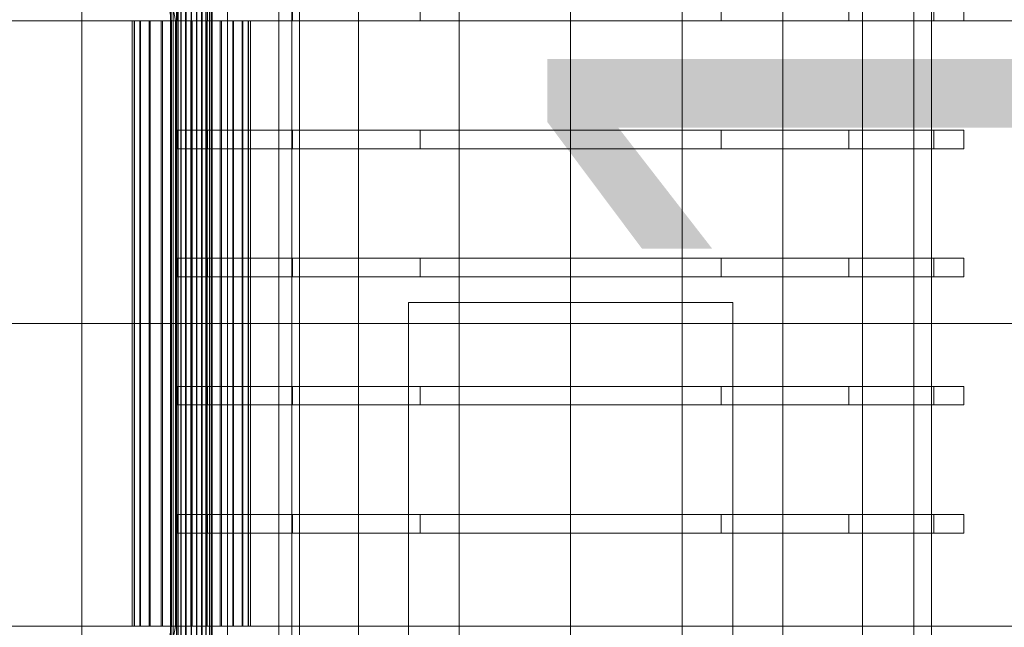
# Model space of a CAD drawing. Header units: millimetres. Extents: x -1970 to 61924, y -58230 to 6847.
# Tile 395 of 656: x 8532 to 8955, y -18130 to -17870. Entities that reach past the tile are written whole.
import ezdxf

# ---------------------------------------------------------------- set-up
doc = ezdxf.new("R2010")
doc.units = ezdxf.units.MM
for name, color, linetype, lineweight in [('COTAS_O', 1, 'Continuous', 0), ('superior_C01', 7, 'Continuous', 0), ('superior_mezcladora', 7, 'Continuous', 0)]:
    doc.layers.add(name, color=color, linetype=linetype, lineweight=lineweight)
doc.dimstyles.new('R19_100', dxfattribs={"dimtxt": 250, "dimasz": 150, "dimexe": 150, "dimexo": 80, "dimgap": 100, "dimtad": 1, "dimtih": 1, "dimtoh": 1, "dimdsep": 46, "dimcen": 0.09, "dimadec": 0, "dimazin": 0, "dimtfac": 1, "dimtdec": 4, "dimtofl": 0, "dimtmove": 0, "dimatfit": 3, "dimfxl": 1, "dimtolj": 1, "dimtzin": 0, "dimarcsym": 0})

# ---------------------------------------------------------------- blocks, each defined once
blk = doc.blocks.new('DIM_R26_36')
at = {"layer": 'COTAS_O'}
for p, q in [((9108.38, -17350), (9063.38, -17500)), ((9808.38, -17350), (9108.38, -17350)), ((9108.38, -18650), (9108.38, -17350)), ((9108.38, -17350), (9153.38, -17500)), ((9108.38, -18650), (9063.38, -18500)), ((9108.38, -18650), (9153.38, -18500)), ((9808.38, -18650), (9108.38, -18650))]:
    blk.add_line(p, q, dxfattribs=at)
blk.add_text('1300 O', height=250, rotation=90, dxfattribs=at).set_placement((9008.38, -18000))

msp = doc.modelspace()

# ---------------------------------------------------------------- linework, layer by layer
at = {"layer": 'superior_C01'}
for p, q in [((8599.703, -17575), (8599.703, -18425)), ((8602.938, -18425), (8602.938, -17575)), ((8648.621, -18425), (8648.621, -17575)), ((8651.857, -17575), (8651.857, -18425)), ((8578.496, -17771.702), (8596.941, -17870)), ((8598.549, -17870), (8580.104, -17771.702)), ((8596.397, -18148), (8596.397, -17852)), ((8596.678, -18148), (8596.678, -17852)), ((8596.73, -18148), (8596.73, -17852)), ((8597.553, -18148), (8597.553, -17852)), ((8597.653, -18148), (8597.653, -17852)), ((8598.962, -18148), (8598.962, -17852)), ((8599.105, -18148), (8599.105, -17852)), ((8600.81, -18148), (8600.81, -17852)), ((8600.984, -18148), (8600.984, -17852)), ((8602.97, -18148), (8602.97, -17852)), ((8603.165, -18148), (8603.165, -17852)), ((8605.296, -18148), (8605.296, -17852)), ((8605.498, -18148), (8605.498, -17852)), ((8607.629, -18148), (8607.629, -17852)), ((8607.823, -18148), (8607.823, -17852)), ((8609.809, -18148), (8609.809, -17852)), ((8609.984, -18148), (8609.984, -17852)), ((8611.689, -18148), (8611.689, -17852)), ((8611.832, -18148), (8611.832, -17852)), ((8613.14, -18148), (8613.14, -17852)), ((8613.241, -18148), (8613.241, -17852)), ((8614.064, -17852), (8614.064, -18148)), ((8614.116, -18148), (8614.116, -17852)), ((8614.396, -18148), (8614.396, -17852)), ((8163.398, -17870), (8596.941, -17870)), ((8598.549, -17870), (8165.006, -17870)), ((8580.79, -17870), (8579.998, -17870)), ((8579.998, -17870), (8580.937, -17870)), ((8579.998, -18130), (8579.998, -17870)), ((8583.259, -17870), (8580.79, -17870)), ((8580.79, -18130), (8580.79, -17870)), ((8580.937, -17870), (8583.543, -17870)), ((8580.937, -18130), (8580.937, -17870)), ((8587.236, -17870), (8583.259, -17870)), ((8583.259, -18130), (8583.259, -17870)), ((8583.543, -17870), (8587.639, -17870)), ((8583.543, -18130), (8583.543, -17870)), ((8592.451, -17870), (8587.236, -17870)), ((8587.236, -18130), (8587.236, -17870)), ((8587.639, -17870), (8592.944, -17870)), ((8587.639, -18130), (8587.639, -17870)), ((8598.549, -17870), (8592.451, -17870)), ((8592.451, -18130), (8592.451, -17870)), ((8592.944, -17870), (8599.098, -17870)), ((8592.944, -18130), (8592.944, -17870)), ((8596.941, -17870), (8596.941, -18000)), ((8596.941, -17870), (9030.483, -17870)), ((8598.549, -18000), (8598.549, -17870)), ((9032.091, -17870), (8598.549, -17870)), ((8605.113, -17870), (8598.549, -17870)), ((8598.549, -18130), (8598.549, -17870)), ((8599.098, -17870), (8605.681, -17870)), ((8599.098, -18130), (8599.098, -17870)), ((8611.696, -17870), (8605.113, -17870)), ((8605.113, -18130), (8605.113, -17870)), ((8605.681, -17870), (8612.245, -17870)), ((8605.681, -18130), (8605.681, -17870)), ((8617.85, -17870), (8611.696, -17870)), ((8611.696, -18130), (8611.696, -17870)), ((8612.245, -17870), (8618.342, -17870)), ((8612.245, -18130), (8612.245, -17870)), ((8623.155, -17870), (8617.85, -17870)), ((8617.85, -18130), (8617.85, -17870)), ((8618.342, -17870), (8623.557, -17870)), ((8618.342, -18130), (8618.342, -17870)), ((8627.25, -17870), (8623.155, -17870)), ((8623.155, -18130), (8623.155, -17870)), ((8623.557, -17870), (8627.535, -17870)), ((8623.557, -18130), (8623.557, -17870)), ((8629.856, -17870), (8627.25, -17870)), ((8627.25, -18130), (8627.25, -17870)), ((8627.535, -17870), (8630.003, -17870)), ((8627.535, -18130), (8627.535, -17870)), ((8630.795, -17870), (8629.856, -17870)), ((8629.856, -17870), (8629.856, -18130)), ((8630.003, -17870), (8630.795, -17870)), ((8630.003, -18130), (8630.003, -17870)), ((8630.795, -18130), (8630.795, -17870)), ((8163.398, -18000), (8596.941, -18000)), ((8598.549, -18000), (8165.006, -18000)), ((8596.941, -18000), (8596.941, -18130)), ((8596.941, -18000), (9030.483, -18000)), ((8598.549, -18130), (8598.549, -18000)), ((9032.091, -18000), (8598.549, -18000)), ((8163.398, -18130), (8596.941, -18130)), ((8598.549, -18130), (8165.006, -18130)), ((8596.941, -18130), (8578.496, -18228.298)), ((8580.937, -18130), (8579.998, -18130)), ((8579.998, -18130), (8580.79, -18130)), ((8580.104, -18228.298), (8598.549, -18130)), ((8580.79, -18130), (8583.259, -18130)), ((8583.543, -18130), (8580.937, -18130)), ((8583.259, -18130), (8587.236, -18130)), ((8587.639, -18130), (8583.543, -18130)), ((8587.236, -18130), (8592.451, -18130)), ((8592.944, -18130), (8587.639, -18130)), ((8592.451, -18130), (8598.549, -18130)), ((8599.098, -18130), (8592.944, -18130)), ((8596.941, -18130), (9030.483, -18130)), ((9032.091, -18130), (8598.549, -18130)), ((8598.549, -18130), (8605.113, -18130)), ((8605.681, -18130), (8599.098, -18130)), ((8605.113, -18130), (8611.696, -18130)), ((8612.245, -18130), (8605.681, -18130)), ((8611.696, -18130), (8617.85, -18130)), ((8618.342, -18130), (8612.245, -18130)), ((8617.85, -18130), (8623.155, -18130)), ((8623.557, -18130), (8618.342, -18130)), ((8623.155, -18130), (8627.25, -18130)), ((8627.535, -18130), (8623.557, -18130)), ((8627.25, -18130), (8629.856, -18130)), ((8630.003, -18130), (8627.535, -18130)), ((8629.856, -18130), (8630.795, -18130)), ((8630.795, -18130), (8630.003, -18130))]:
    msp.add_line(p, q, dxfattribs=at)
at = {"layer": 'superior_mezcladora'}
for p, q in [((8558.381, -18465), (8558.381, -17705)), ((8613.381, -18420), (8613.381, -17760)), ((8620.968, -18420), (8620.968, -17760)), ((8642.984, -18420), (8642.984, -17760)), ((8677.275, -18420), (8677.275, -17760)), ((8720.484, -18420), (8720.484, -17760)), ((8768.381, -18420), (8768.381, -17760)), ((8816.279, -18420), (8816.279, -17760)), ((8859.488, -18420), (8859.488, -17760)), ((8893.779, -18420), (8893.779, -17760)), ((8915.795, -18420), (8915.795, -17760)), ((8923.381, -17760), (8923.381, -18420)), ((8613.381, -18400), (8613.381, -17780)), ((8923.381, -17780), (8923.381, -18400)), ((8599.431, -17870), (8599.431, -17862)), ((8612.292, -17870), (8612.292, -17862)), ((8648.916, -17870), (8648.916, -17862)), ((8703.727, -17870), (8703.727, -17862)), ((8768.381, -17870), (8768.381, -17862)), ((8833.036, -17870), (8833.036, -17862)), ((8887.847, -17870), (8887.847, -17862)), ((8924.471, -17870), (8924.471, -17862)), ((8937.331, -17862), (8937.331, -17870)), ((8612.292, -17870), (8599.431, -17870)), ((8648.916, -17870), (8612.292, -17870)), ((8703.727, -17870), (8648.916, -17870)), ((8768.381, -17870), (8703.727, -17870)), ((8833.036, -17870), (8768.381, -17870)), ((8887.847, -17870), (8833.036, -17870)), ((8924.471, -17870), (8887.847, -17870)), ((8924.471, -17870), (8937.331, -17870)), ((8612.292, -17917), (8599.431, -17917)), ((8599.431, -17925), (8599.431, -17917)), ((8648.916, -17917), (8612.292, -17917)), ((8612.292, -17925), (8612.292, -17917)), ((8703.727, -17917), (8648.916, -17917)), ((8648.916, -17925), (8648.916, -17917)), ((8768.381, -17917), (8703.727, -17917)), ((8703.727, -17925), (8703.727, -17917)), ((8833.036, -17917), (8768.381, -17917)), ((8768.381, -17925), (8768.381, -17917)), ((8887.847, -17917), (8833.036, -17917)), ((8833.036, -17925), (8833.036, -17917)), ((8924.471, -17917), (8887.847, -17917)), ((8887.847, -17925), (8887.847, -17917)), ((8937.331, -17917), (8924.471, -17917)), ((8924.471, -17925), (8924.471, -17917)), ((8937.331, -17917), (8937.331, -17925)), ((8612.292, -17925), (8599.431, -17925)), ((8648.916, -17925), (8612.292, -17925)), ((8703.727, -17925), (8648.916, -17925)), ((8768.381, -17925), (8703.727, -17925)), ((8833.036, -17925), (8768.381, -17925)), ((8887.847, -17925), (8833.036, -17925)), ((8924.471, -17925), (8887.847, -17925)), ((8924.471, -17925), (8937.331, -17925)), ((8612.292, -17972), (8599.431, -17972)), ((8599.431, -17980), (8599.431, -17972)), ((8648.916, -17972), (8612.292, -17972)), ((8612.292, -17980), (8612.292, -17972)), ((8703.727, -17972), (8648.916, -17972)), ((8648.916, -17980), (8648.916, -17972)), ((8768.381, -17972), (8703.727, -17972)), ((8703.727, -17980), (8703.727, -17972)), ((8833.036, -17972), (8768.381, -17972)), ((8768.381, -17980), (8768.381, -17972)), ((8887.847, -17972), (8833.036, -17972)), ((8833.036, -17980), (8833.036, -17972)), ((8924.471, -17972), (8887.847, -17972)), ((8887.847, -17980), (8887.847, -17972)), ((8937.331, -17972), (8924.471, -17972)), ((8924.471, -17980), (8924.471, -17972)), ((8937.331, -17972), (8937.331, -17980)), ((8612.292, -17980), (8599.431, -17980)), ((8648.916, -17980), (8612.292, -17980)), ((8703.727, -17980), (8648.916, -17980)), ((8768.381, -17980), (8703.727, -17980)), ((8833.036, -17980), (8768.381, -17980)), ((8887.847, -17980), (8833.036, -17980)), ((8924.471, -17980), (8887.847, -17980)), ((8924.471, -17980), (8937.331, -17980)), ((8698.631, -18189), (8698.631, -17991)), ((8698.631, -17991), (8838.131, -17991)), ((8838.131, -17991), (8838.131, -18189)), ((8612.292, -18027), (8599.431, -18027)), ((8599.431, -18035), (8599.431, -18027)), ((8648.916, -18027), (8612.292, -18027)), ((8612.292, -18035), (8612.292, -18027)), ((8703.727, -18027), (8648.916, -18027)), ((8648.916, -18035), (8648.916, -18027)), ((8768.381, -18027), (8703.727, -18027)), ((8703.727, -18035), (8703.727, -18027)), ((8833.036, -18027), (8768.381, -18027)), ((8768.381, -18035), (8768.381, -18027)), ((8887.847, -18027), (8833.036, -18027)), ((8833.036, -18035), (8833.036, -18027)), ((8924.471, -18027), (8887.847, -18027)), ((8887.847, -18035), (8887.847, -18027)), ((8937.331, -18027), (8924.471, -18027)), ((8924.471, -18035), (8924.471, -18027)), ((8937.331, -18027), (8937.331, -18035)), ((8612.292, -18035), (8599.431, -18035)), ((8648.916, -18035), (8612.292, -18035)), ((8703.727, -18035), (8648.916, -18035)), ((8768.381, -18035), (8703.727, -18035)), ((8833.036, -18035), (8768.381, -18035)), ((8887.847, -18035), (8833.036, -18035)), ((8924.471, -18035), (8887.847, -18035)), ((8924.471, -18035), (8937.331, -18035)), ((8612.292, -18082), (8599.431, -18082)), ((8599.431, -18090), (8599.431, -18082)), ((8648.916, -18082), (8612.292, -18082)), ((8612.292, -18090), (8612.292, -18082)), ((8703.727, -18082), (8648.916, -18082)), ((8648.916, -18090), (8648.916, -18082)), ((8768.381, -18082), (8703.727, -18082)), ((8703.727, -18090), (8703.727, -18082)), ((8833.036, -18082), (8768.381, -18082)), ((8768.381, -18090), (8768.381, -18082)), ((8887.847, -18082), (8833.036, -18082)), ((8833.036, -18090), (8833.036, -18082)), ((8924.471, -18082), (8887.847, -18082)), ((8887.847, -18090), (8887.847, -18082)), ((8937.331, -18082), (8924.471, -18082)), ((8924.471, -18090), (8924.471, -18082)), ((8937.331, -18082), (8937.331, -18090)), ((8612.292, -18090), (8599.431, -18090)), ((8648.916, -18090), (8612.292, -18090)), ((8703.727, -18090), (8648.916, -18090)), ((8768.381, -18090), (8703.727, -18090)), ((8833.036, -18090), (8768.381, -18090)), ((8887.847, -18090), (8833.036, -18090)), ((8924.471, -18090), (8887.847, -18090)), ((8924.471, -18090), (8937.331, -18090))]:
    msp.add_line(p, q, dxfattribs=at)

# ---------------------------------------------------------------- dimensions: what is measured, and where the dimension line sits
at = {"layer": 'COTAS_O'}
dim = msp.add_aligned_dim(p1=(9808.381, -18650), p2=(9808.381, -17350), distance=700, text='<> O', dimstyle='R19_100', dxfattribs=at)
dim.commit()
dim.dimension.update_dxf_attribs({"geometry": 'DIM_R26_36', "text_midpoint": (9108.381, -18000)})

doc.saveas('drawing.dxf')
